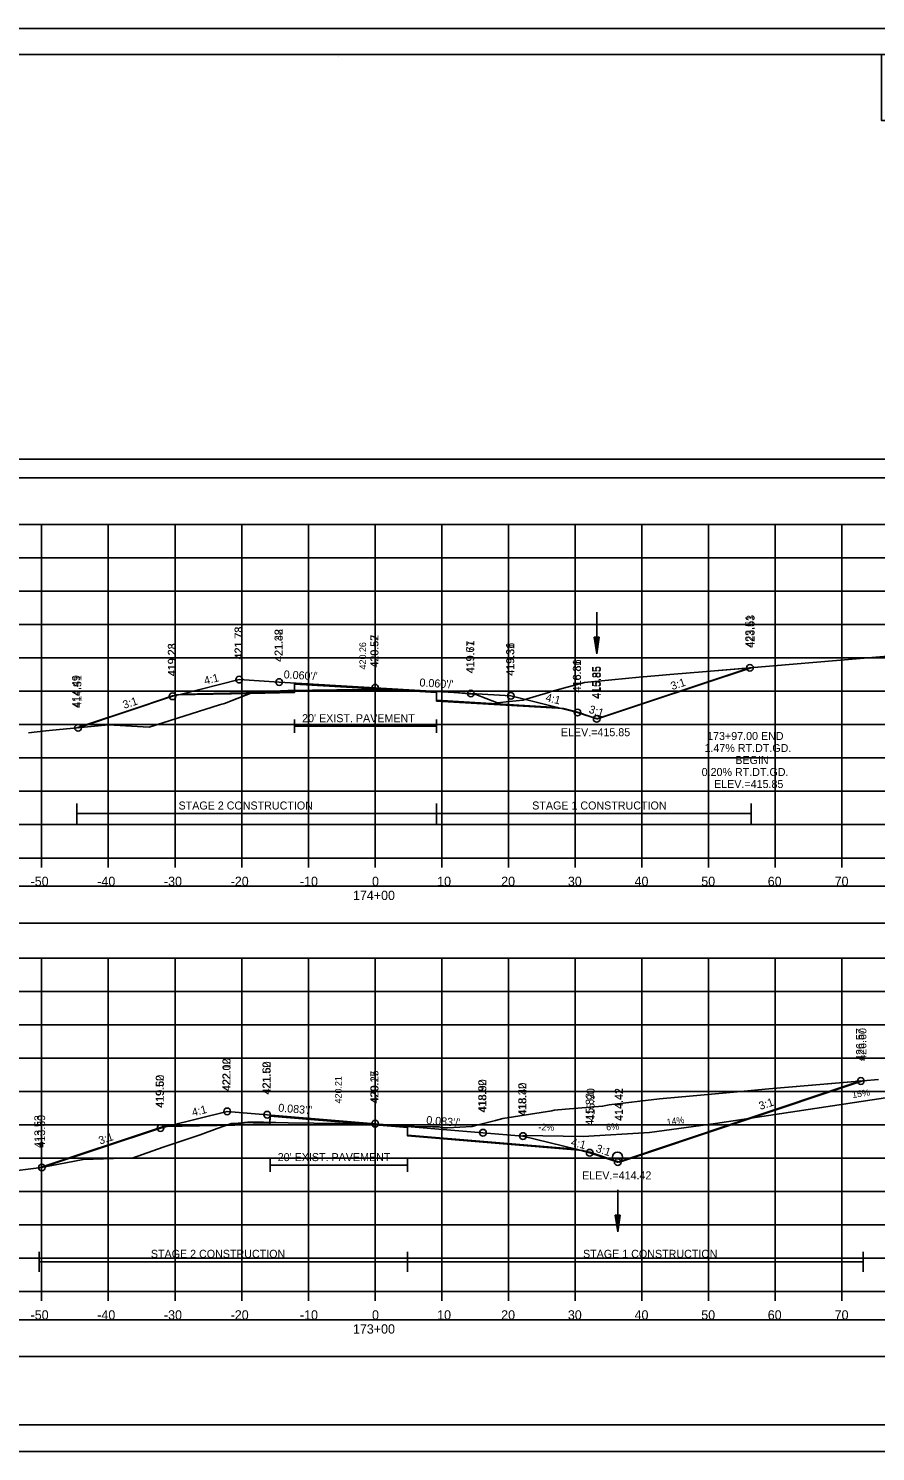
# Model space of a CAD drawing. Extents: x 1376273 to 1384221, y 378927 to 384592.
# Drawn here: x 1378538.7 to 1378665.7, y 381605.2 to 381818.5 of the extents above; entities that cross this region are included whole.
import ezdxf

# ---------------------------------------------------------------- set-up
doc = ezdxf.new("R2010")
doc.units = 0
for name, color, linetype in [('R_Alt Surface', 7, 'Continuous'), ('R_Axis', 7, 'Continuous'), ('R_Axis Annot', 7, 'Continuous'), ('R_Border', 7, 'Continuous'), ('R_Border Notes', 7, 'Continuous'), ('R_Contours', 7, 'Continuous'), ('R_Dimension', 7, 'Continuous'), ('R_Drive', 7, 'Continuous'), ('R_Exist Surface', 7, 'Continuous'), ('R_Fin Surface', 7, 'Continuous'), ('R_Grid', 7, 'Continuous'), ('R_No Plot', 7, 'Continuous'), ('R_Water', 7, 'Continuous'), ('R_Xsect Elev', 7, 'Continuous'), ('R_Xsect Slope', 7, 'Continuous'), ('T_Detection Zones', 7, 'Continuous')]:
    doc.layers.add(name, color=color, linetype=linetype)

msp = doc.modelspace()

# ---------------------------------------------------------------- linework, layer by layer
at = {"layer": 'R_Alt Surface'}
for points in [[(1378561.61, 381718.75), (1378578.54, 381719.09), (1378578.55, 381720.26), (1378590.64, 381719.54), (1378599.86, 381718.99), (1378599.87, 381717.82), (1378618, 381716.75)], [(1378578.55, 381714.93), (1378578.55, 381712.93)], [(1378599.86, 381714.93), (1378599.86, 381712.93)], [(1378578.55, 381713.93), (1378599.86, 381713.93)], [(1378559.76, 381654.03), (1378574.88, 381654.33), (1378574.89, 381655.5), (1378590.64, 381654.19), (1378595.49, 381653.78), (1378595.5, 381652.61), (1378620.81, 381650.51)], [(1378574.89, 381649.13), (1378574.89, 381647.13)], [(1378595.49, 381649.13), (1378595.49, 381647.13)], [(1378574.89, 381648.13), (1378595.49, 381648.13)]]:
    msp.add_lwpolyline(points, dxfattribs=at)
at = {"layer": 'R_Axis'}
for p, q in [((1378440.64, 381694.18), (1378740.64, 381694.18)), ((1378540.64, 381692.78), (1378540.64, 381694.18)), ((1378550.64, 381692.78), (1378550.64, 381694.18)), ((1378560.64, 381692.78), (1378560.64, 381694.18)), ((1378570.64, 381692.78), (1378570.64, 381694.18)), ((1378580.64, 381692.78), (1378580.64, 381694.18)), ((1378590.64, 381692.78), (1378590.64, 381694.18)), ((1378600.64, 381692.78), (1378600.64, 381694.18)), ((1378610.64, 381692.78), (1378610.64, 381694.18)), ((1378620.64, 381692.78), (1378620.64, 381694.18)), ((1378630.64, 381692.78), (1378630.64, 381694.18)), ((1378640.64, 381692.78), (1378640.64, 381694.18)), ((1378650.64, 381692.78), (1378650.64, 381694.18)), ((1378660.64, 381692.78), (1378660.64, 381694.18)), ((1378440.64, 381629.18), (1378740.64, 381629.18)), ((1378540.64, 381627.78), (1378540.64, 381629.18)), ((1378550.64, 381627.78), (1378550.64, 381629.18)), ((1378560.64, 381627.78), (1378560.64, 381629.18)), ((1378570.64, 381627.78), (1378570.64, 381629.18)), ((1378580.64, 381627.78), (1378580.64, 381629.18)), ((1378590.64, 381627.78), (1378590.64, 381629.18)), ((1378600.64, 381627.78), (1378600.64, 381629.18)), ((1378610.64, 381627.78), (1378610.64, 381629.18)), ((1378620.64, 381627.78), (1378620.64, 381629.18)), ((1378630.64, 381627.78), (1378630.64, 381629.18)), ((1378640.64, 381627.78), (1378640.64, 381629.18)), ((1378650.64, 381627.78), (1378650.64, 381629.18)), ((1378660.64, 381627.78), (1378660.64, 381629.18))]:
    msp.add_line(p, q, dxfattribs=at)
at = {"layer": 'R_Axis Annot'}
for points in [[(1378439.67, 381751.17), (1378741.48, 381751.17), (1378741.48, 381753.98), (1378439.67, 381753.98)], [(1378439.67, 381684.43), (1378741.48, 381684.43), (1378741.48, 381689.95), (1378439.67, 381689.95)], [(1378439.67, 381619.44), (1378741.48, 381619.44), (1378741.48, 381624.96), (1378439.67, 381624.96)]]:
    msp.add_lwpolyline(points, close=True, dxfattribs=at)
at = {"layer": 'R_Border'}
for p, q in [((1378432.64, 381814.64), (1378748.82, 381814.64)), ((1378585.16, 381814.38), (1378585.16, 381814.38)), ((1378585.16, 381814.38), (1378585.16, 381814.38)), ((1378748.82, 381609.18), (1378432.64, 381609.18))]:
    msp.add_line(p, q, dxfattribs=at)
at = {"layer": 'R_Contours'}
for points in [[(1378597.56, 381719.17), (1378600.58, 381719.08), (1378600.86, 381719.07), (1378601.92, 381719.02), (1378603.03, 381718.98), (1378603.19, 381718.96), (1378605.75, 381718.69), (1378608.85, 381717.49), (1378609.01, 381717.42), (1378610.74, 381717.62), (1378612.85, 381717.85), (1378612.97, 381717.88), (1378616.63, 381719.01), (1378617.03, 381719.13), (1378622.04, 381720.51), (1378630.22, 381721.27), (1378633.18, 381721.54), (1378634.83, 381721.7), (1378640.36, 381722.14), (1378647.04, 381722.71), (1378631.51, 381717.54), (1378624.01, 381715.04), (1378623.06, 381715.35), (1378621, 381716.04), (1378618.87, 381716.57), (1378599.87, 381717.7), (1378599.86, 381719.04)], [(1378593.19, 381654.06), (1378596.49, 381653.92), (1378599.25, 381653.89), (1378599.52, 381653.88), (1378599.79, 381653.88), (1378600.21, 381653.89), (1378600.84, 381653.74), (1378601.52, 381653.73), (1378605.18, 381653.93), (1378605.7, 381654.06), (1378608.72, 381654.82), (1378609.78, 381655.11), (1378617.16, 381656.3), (1378617.48, 381656.36), (1378619.21, 381656.55), (1378624.76, 381656.97), (1378625.76, 381657.17), (1378633.3, 381658.08), (1378638.33, 381658.55), (1378644.94, 381659.14), (1378649.7, 381659.57), (1378663.81, 381660.78), (1378663.8, 381660.78), (1378645.23, 381654.59), (1378627.27, 381648.6), (1378622.82, 381650.09), (1378622.59, 381650.14), (1378621.81, 381650.34), (1378595.5, 381652.53), (1378595.49, 381653.86)]]:
    msp.add_lwpolyline(points, close=True, dxfattribs=at)
at = {"layer": 'R_Dimension'}
for p, q in [((1378545.9, 381699.35), (1378545.9, 381702.35)), ((1378599.86, 381699.35), (1378599.86, 381702.35)), ((1378647.04, 381699.35), (1378647.04, 381702.35)), ((1378545.9, 381700.85), (1378647.04, 381700.85)), ((1378540.25, 381632.14), (1378540.25, 381635.14)), ((1378540.25, 381633.64), (1378663.81, 381633.64)), ((1378595.49, 381632.14), (1378595.49, 381635.14)), ((1378663.81, 381632.14), (1378663.81, 381635.14))]:
    msp.add_line(p, q, dxfattribs=at)
at = {"layer": 'R_Drive'}
for p, q in [((1378641.7, 381654.4), (1378718.11, 381665.91)), ((1378612.82, 381652.59), (1378621.82, 381652.41)), ((1378621.82, 381652.41), (1378631.8, 381653.01)), ((1378631.8, 381653.01), (1378641.7, 381654.4))]:
    msp.add_line(p, q, dxfattribs=at)
at = {"layer": 'R_Exist Surface'}
for points in [[(1378538.66, 381712.93), (1378541.27, 381713.23), (1378541.76, 381713.28), (1378550.67, 381714.13), (1378554.12, 381713.96), (1378556.75, 381713.81), (1378567.33, 381717.12), (1378567.67, 381717.23), (1378567.87, 381717.28), (1378568.07, 381717.36), (1378572.41, 381719.05), (1378574.77, 381719.18), (1378575.19, 381719.21), (1378575.35, 381719.21), (1378577.55, 381719.3), (1378588.61, 381719.44), (1378588.99, 381719.45), (1378600.58, 381719.08), (1378600.86, 381719.07), (1378601.92, 381719.02), (1378603.03, 381718.98), (1378603.19, 381718.96), (1378605.75, 381718.69), (1378608.85, 381717.49), (1378609.01, 381717.42), (1378610.74, 381717.62), (1378612.85, 381717.85), (1378612.97, 381717.88), (1378616.63, 381719.01), (1378617.03, 381719.13), (1378622.04, 381720.51), (1378630.22, 381721.27), (1378633.18, 381721.54), (1378634.83, 381721.7), (1378640.36, 381722.14), (1378669.87, 381724.66)], [(1378537, 381647.31), (1378540.63, 381647.76), (1378546.89, 381648.96), (1378551.44, 381649.11), (1378554.2, 381649.17), (1378558.88, 381650.84), (1378564.43, 381652.7), (1378566.97, 381653.62), (1378569.1, 381654.38), (1378570.11, 381654.42), (1378571.55, 381654.58), (1378573.08, 381654.57), (1378573.89, 381654.57), (1378577.6, 381654.5), (1378585.32, 381654.39), (1378588.99, 381654.23), (1378596.49, 381653.92), (1378599.25, 381653.89), (1378599.52, 381653.88), (1378599.79, 381653.88), (1378600.21, 381653.89), (1378600.84, 381653.74), (1378601.52, 381653.73), (1378605.18, 381653.93), (1378605.7, 381654.06), (1378608.72, 381654.82), (1378609.78, 381655.11), (1378617.16, 381656.3), (1378617.48, 381656.36), (1378619.21, 381656.55), (1378624.76, 381656.97), (1378625.76, 381657.17), (1378633.3, 381658.08), (1378638.33, 381658.55), (1378644.94, 381659.14), (1378649.7, 381659.57), (1378666.12, 381660.98)]]:
    msp.add_lwpolyline(points, dxfattribs=at)
at = {"layer": 'R_Fin Surface'}
for points in [[(1378546.1, 381713.69), (1378560.27, 381718.42), (1378561.61, 381718.75), (1378570.27, 381720.92), (1378576.27, 381720.56), (1378590.64, 381719.71), (1378605, 381718.85), (1378611, 381718.49), (1378618, 381716.75), (1378621, 381715.99), (1378623.87, 381715.04), (1378646.85, 381722.7)], [(1378540.66, 381647.77), (1378558.46, 381653.7), (1378559.76, 381654.03), (1378568.46, 381656.2), (1378574.46, 381655.7), (1378590.64, 381654.35), (1378606.82, 381653), (1378612.82, 381652.5), (1378620.81, 381650.51), (1378622.82, 381650), (1378627.02, 381648.6), (1378644.93, 381654.58), (1378663.47, 381660.75)]]:
    msp.add_lwpolyline(points, dxfattribs=at)
at = {"layer": 'R_Grid'}
for p, q in [((1378440.64, 381744.18), (1378740.64, 381744.18)), ((1378540.64, 381694.18), (1378540.64, 381744.18)), ((1378550.64, 381694.18), (1378550.64, 381744.18)), ((1378560.64, 381694.18), (1378560.64, 381744.18)), ((1378570.64, 381694.18), (1378570.64, 381744.18)), ((1378580.64, 381694.18), (1378580.64, 381744.18)), ((1378590.64, 381694.18), (1378590.64, 381744.18)), ((1378600.64, 381694.18), (1378600.64, 381744.18)), ((1378610.64, 381694.18), (1378610.64, 381744.18)), ((1378620.64, 381694.18), (1378620.64, 381744.18)), ((1378630.64, 381694.18), (1378630.64, 381744.18)), ((1378640.64, 381694.18), (1378640.64, 381744.18)), ((1378650.64, 381694.18), (1378650.64, 381744.18)), ((1378660.64, 381694.18), (1378660.64, 381744.18)), ((1378440.64, 381739.18), (1378740.64, 381739.18)), ((1378440.64, 381734.18), (1378740.64, 381734.18)), ((1378440.64, 381729.18), (1378740.64, 381729.18)), ((1378440.64, 381724.18), (1378740.64, 381724.18)), ((1378440.64, 381719.18), (1378740.64, 381719.18)), ((1378440.64, 381714.18), (1378740.64, 381714.18)), ((1378440.64, 381709.18), (1378740.64, 381709.18)), ((1378440.64, 381704.18), (1378740.64, 381704.18)), ((1378440.64, 381699.18), (1378740.64, 381699.18)), ((1378440.64, 381694.18), (1378740.64, 381694.18)), ((1378440.64, 381679.18), (1378740.64, 381679.18)), ((1378540.64, 381629.18), (1378540.64, 381679.18)), ((1378550.64, 381629.18), (1378550.64, 381679.18)), ((1378560.64, 381629.18), (1378560.64, 381679.18)), ((1378570.64, 381629.18), (1378570.64, 381679.18)), ((1378580.64, 381629.18), (1378580.64, 381679.18)), ((1378590.64, 381629.18), (1378590.64, 381679.18)), ((1378600.64, 381629.18), (1378600.64, 381679.18)), ((1378610.64, 381629.18), (1378610.64, 381679.18)), ((1378620.64, 381629.18), (1378620.64, 381679.18)), ((1378630.64, 381629.18), (1378630.64, 381679.18)), ((1378640.64, 381629.18), (1378640.64, 381679.18)), ((1378650.64, 381629.18), (1378650.64, 381679.18)), ((1378660.64, 381629.18), (1378660.64, 381679.18)), ((1378440.64, 381674.18), (1378740.64, 381674.18)), ((1378440.64, 381669.18), (1378740.64, 381669.18)), ((1378440.64, 381664.18), (1378740.64, 381664.18)), ((1378440.64, 381659.18), (1378740.64, 381659.18)), ((1378440.64, 381654.18), (1378740.64, 381654.18)), ((1378440.64, 381649.18), (1378740.64, 381649.18)), ((1378440.64, 381644.18), (1378740.64, 381644.18)), ((1378440.64, 381639.18), (1378740.64, 381639.18)), ((1378440.64, 381634.18), (1378740.64, 381634.18)), ((1378440.64, 381629.18), (1378740.64, 381629.18))]:
    msp.add_line(p, q, dxfattribs=at)
at = {"layer": 'R_No Plot'}
for p, q in [((1378420.24, 381818.54), (1378753.57, 381818.54)), ((1378420.24, 381605.21), (1378753.57, 381605.21))]:
    msp.add_line(p, q, dxfattribs=at)
for points in [[(1378420.23, 381818.54), (1378753.57, 381818.54), (1378753.57, 381605.2), (1378420.23, 381605.2)], [(1378666.56, 381814.64), (1378666.56, 381804.76), (1378702.29, 381804.76), (1378702.29, 381801.84), (1378725.49, 381801.84), (1378725.49, 381777.51), (1378748.82, 381777.51), (1378748.82, 381609.18), (1378432.64, 381609.18), (1378432.64, 381814.64)]]:
    msp.add_lwpolyline(points, close=True, dxfattribs=at)
for points in [[(1378560.89, 381718.62), (1378578.54, 381718.97), (1378578.55, 381720.31), (1378590.64, 381719.59), (1378599.86, 381719.04), (1378599.87, 381717.7), (1378618.87, 381716.57)], [(1378559.04, 381653.93), (1378574.88, 381654.25), (1378574.89, 381655.58), (1378590.64, 381654.27), (1378595.49, 381653.86), (1378595.5, 381652.53), (1378621.81, 381650.34)]]:
    msp.add_lwpolyline(points, dxfattribs=at)
for centre in [(1378646.85, 381722.7), (1378646.85, 381722.7), (1378570.27, 381720.92), (1378576.27, 381720.56), (1378560.27, 381718.42), (1378590.64, 381719.71), (1378605, 381718.85), (1378611, 381718.49), (1378621, 381715.99), (1378623.87, 381715.04), (1378623.87, 381715.04), (1378623.87, 381715.04), (1378623.87, 381715.04), (1378546.1, 381713.69), (1378663.47, 381660.75), (1378568.46, 381656.2), (1378574.46, 381655.7), (1378590.64, 381654.35), (1378558.46, 381653.7), (1378606.82, 381653), (1378612.82, 381652.5), (1378622.82, 381650), (1378540.66, 381647.77), (1378627.02, 381648.6), (1378627.02, 381648.6)]:
    msp.add_circle(centre, 0.5, dxfattribs=at)
at = {"layer": 'R_Water'}
for p, q in [((1378623.87, 381731.02), (1378623.87, 381724.77)), ((1378623.5, 381727.27), (1378623.87, 381724.77)), ((1378624.25, 381727.27), (1378623.5, 381727.27)), ((1378623.56, 381727.27), (1378623.87, 381725.19)), ((1378623.62, 381727.27), (1378623.87, 381725.62)), ((1378623.69, 381727.27), (1378623.87, 381726.03)), ((1378623.75, 381727.27), (1378623.87, 381726.46)), ((1378623.81, 381727.27), (1378623.87, 381726.87)), ((1378624.25, 381727.27), (1378623.87, 381724.77)), ((1378623.99, 381727.27), (1378623.87, 381726.46)), ((1378624.12, 381727.27), (1378623.87, 381725.62)), ((1378624.18, 381727.27), (1378623.87, 381725.19)), ((1378624.06, 381727.27), (1378623.87, 381726.03)), ((1378623.93, 381727.27), (1378623.87, 381726.87)), ((1378627.02, 381644.41), (1378627.02, 381638.16)), ((1378626.64, 381640.66), (1378627.02, 381638.16)), ((1378627.39, 381640.66), (1378626.64, 381640.66)), ((1378626.7, 381640.66), (1378627.02, 381638.58)), ((1378626.77, 381640.66), (1378627.02, 381639.01)), ((1378626.83, 381640.66), (1378627.02, 381639.43)), ((1378626.89, 381640.66), (1378627.02, 381639.85)), ((1378626.96, 381640.66), (1378627.02, 381640.27)), ((1378627.39, 381640.66), (1378627.02, 381638.16)), ((1378627.14, 381640.66), (1378627.02, 381639.85)), ((1378627.27, 381640.66), (1378627.02, 381639.01)), ((1378627.33, 381640.66), (1378627.02, 381638.58)), ((1378627.2, 381640.66), (1378627.02, 381639.43)), ((1378627.08, 381640.66), (1378627.02, 381640.27))]:
    msp.add_line(p, q, dxfattribs=at)
msp.add_circle((1378626.99, 381649.35), 0.75, dxfattribs=at)
at = {"layer": 'T_Detection Zones'}
for points in [[(1378545.9, 381713.68), (1378550.67, 381714.13), (1378554.12, 381713.96), (1378556.75, 381713.81), (1378567.33, 381717.12), (1378567.67, 381717.23), (1378567.87, 381717.28), (1378568.07, 381717.36), (1378571.86, 381718.84), (1378560.89, 381718.62), (1378560.74, 381718.58), (1378560.27, 381718.47), (1378556.03, 381717.05), (1378545.9, 381713.68)], [(1378571.86, 381718.84), (1378572.41, 381719.05), (1378574.77, 381719.18), (1378575.19, 381719.21), (1378575.35, 381719.21), (1378577.55, 381719.3), (1378578.55, 381719.31), (1378578.54, 381718.97)], [(1378578.55, 381719.31), (1378588.61, 381719.44), (1378588.99, 381719.45), (1378597.56, 381719.17), (1378590.64, 381719.59), (1378578.55, 381720.31)], [(1378568.38, 381654.12), (1378569.1, 381654.38), (1378570.11, 381654.42), (1378571.55, 381654.58), (1378573.08, 381654.57), (1378573.89, 381654.57), (1378574.88, 381654.55), (1378574.88, 381654.25)], [(1378574.88, 381654.55), (1378577.6, 381654.5), (1378585.32, 381654.39), (1378588.99, 381654.23), (1378593.19, 381654.06), (1378590.64, 381654.27), (1378574.89, 381655.58)], [(1378540.25, 381647.72), (1378540.63, 381647.76), (1378546.89, 381648.96), (1378551.44, 381649.11), (1378554.2, 381649.17), (1378558.88, 381650.84), (1378564.43, 381652.7), (1378566.97, 381653.62), (1378568.38, 381654.12), (1378559.04, 381653.93), (1378558.63, 381653.83), (1378558.46, 381653.78)]]:
    msp.add_lwpolyline(points, close=True, dxfattribs=at)

# ---------------------------------------------------------------- texts
at = {"layer": 'R_Alt Surface'}
for p in [(1378579.7, 381714.54), (1378576.04, 381648.74)]:
    msp.add_text("20' EXIST. PAVEMENT", height=1.2, dxfattribs=at).set_placement(p)
at = {"layer": 'R_Axis Annot'}
for s, p in [('-50', (1378538.98, 381689.98)), ('-40', (1378548.98, 381689.98)), ('-30', (1378558.98, 381689.98)), ('-20', (1378568.98, 381689.98)), ('-10', (1378579.37, 381689.98)), ('0', (1378590.18, 381689.98)), ('10', (1378599.95, 381689.98)), ('20', (1378609.55, 381689.98)), ('30', (1378619.55, 381689.98)), ('40', (1378629.55, 381689.98)), ('50', (1378639.55, 381689.98)), ('60', (1378649.52, 381689.98)), ('70', (1378659.55, 381689.98)), ('174+00', (1378587.32, 381687.88)), ('-50', (1378538.98, 381624.98)), ('-40', (1378548.98, 381624.98)), ('-30', (1378558.98, 381624.98)), ('-20', (1378568.98, 381624.98)), ('-10', (1378579.37, 381624.98)), ('0', (1378590.18, 381624.98)), ('10', (1378599.95, 381624.98)), ('20', (1378609.55, 381624.98)), ('30', (1378619.55, 381624.98)), ('40', (1378629.55, 381624.98)), ('50', (1378639.55, 381624.98)), ('60', (1378649.52, 381624.98)), ('70', (1378659.55, 381624.98)), ('173+00', (1378587.32, 381622.88))]:
    msp.add_text(s, height=1.4, dxfattribs=at).set_placement(p)
at = {"layer": 'R_Border Notes'}
for s, p in [('ELEV.=415.85', (1378618.5, 381712.44)), ('ELEV.=414.42', (1378621.68, 381646))]:
    msp.add_text(s, height=1.2, dxfattribs=at).set_placement(p)
at = {"layer": 'R_Dimension'}
for s, p in [('STAGE 2 CONSTRUCTION', (1378561.17, 381701.45)), ('STAGE 1 CONSTRUCTION', (1378614.2, 381701.45)), ('STAGE 2 CONSTRUCTION', (1378557.02, 381634.24)), ('STAGE 1 CONSTRUCTION', (1378621.82, 381634.24))]:
    msp.add_text(s, height=1.2, dxfattribs=at).set_placement(p)
at = {"layer": 'R_Drive'}
for s, rotation, p in [('15%', 8.531, (1378662.24, 381658.18)), ('14%', 8.0114, (1378634.42, 381654.07)), ('-2%', 358.8634, (1378615.12, 381653.35)), ('6%', 3.4374, (1378625.32, 381653.34))]:
    msp.add_text(s, height=1, rotation=rotation, dxfattribs=at).set_placement(p)
at = {"layer": 'R_No Plot'}
for s, p in [('423.53', (1378647.54, 381725.71)), ('421.78', (1378570.77, 381723.97)), ('421.42', (1378576.77, 381723.61)), ('420.57', (1378591.14, 381722.75)), ('419.28', (1378560.77, 381721.47)), ('419.71', (1378605.5, 381721.9)), ('419.36', (1378611.5, 381721.54)), ('416.86', (1378621.5, 381719.04)), ('415.85', (1378624.51, 381718.04)), ('414.49', (1378546.4, 381716.68)), ('426.60', (1378664.31, 381663.78)), ('422.10', (1378568.96, 381659.28)), ('421.60', (1378574.96, 381658.78)), ('419.60', (1378558.96, 381656.78)), ('420.25', (1378591.14, 381657.44)), ('418.90', (1378607.32, 381656.09)), ('418.40', (1378613.32, 381655.59)), ('415.90', (1378623.56, 381654.77)), ('414.42', (1378627.77, 381654.77)), ('413.53', (1378540.75, 381650.72))]:
    msp.add_text(s, height=1.2, rotation=90, dxfattribs=at).set_placement(p)
at = {"layer": 'R_Xsect Elev'}
for s, height, rotation, p in [('423.51', 1.2, 90, (1378647.35, 381725.7)), ('423.51', 1.2, 90, (1378647.35, 381725.7)), ('421.73', 1.2, 90, (1378570.77, 381723.92)), ('421.38', 1.2, 90, (1378576.77, 381723.56)), ('420.52', 1.2, 90, (1378591.14, 381722.71)), ('419.23', 1.2, 90, (1378560.77, 381721.42)), ('420.26', 1, 90, (1378589.29, 381722.45)), ('419.67', 1.2, 90, (1378605.5, 381721.85)), ('419.31', 1.2, 90, (1378611.5, 381721.49)), ('416.81', 1.2, 90, (1378621.5, 381718.99)), ('415.85', 1.2, 90, (1378624.37, 381718.04)), ('415.85', 1.2, 90, (1378624.37, 381718.04)), ('414.51', 1.2, 90, (1378546.6, 381716.69)), ('173+97.00 END', 1.2, 360, (1378640.43, 381711.87)), ('1.47% RT.DT.GD.', 1.2, 360, (1378640.04, 381710.07)), ('BEGIN', 1.2, 360, (1378644.66, 381708.27)), ('0.20% RT.DT.GD.', 1.2, 360, (1378639.61, 381706.47)), ('ELEV.=415.85', 1.2, 360, (1378641.47, 381704.67)), ('426.57', 1.2, 90, (1378663.97, 381663.75)), ('422.02', 1.2, 90, (1378568.96, 381659.2)), ('421.52', 1.2, 90, (1378574.96, 381658.7)), ('419.52', 1.2, 90, (1378558.96, 381656.7)), ('420.21', 1, 90, (1378585.62, 381657.39)), ('420.17', 1.2, 90, (1378591.14, 381657.35)), ('418.82', 1.2, 90, (1378607.32, 381656)), ('418.32', 1.2, 90, (1378613.32, 381655.5)), ('415.82', 1.2, 90, (1378623.42, 381654.05)), ('414.42', 1.2, 90, (1378627.83, 381654.77)), ('413.59', 1.2, 90, (1378541.16, 381650.77))]:
    msp.add_text(s, height=height, rotation=rotation, dxfattribs=at).set_placement(p)
at = {"layer": 'R_Xsect Slope'}
for s, rotation, p in [('4:1', 14.0362, (1378565.15, 381720.15)), ("0.060'/'", 356.5936, (1378576.91, 381721.12)), ("0.060'/'", 356.5936, (1378597.27, 381719.91)), ('3:1', 18.4349, (1378635.2, 381719.34)), ('4:1', 345.9638, (1378616.12, 381717.73)), ('3:1', 18.4349, (1378553.03, 381716.53)), ('3:1', 341.5651, (1378622.59, 381715.99)), ('4:1', 14.0362, (1378563.33, 381655.44)), ("0.083'/'", 355.2364, (1378576.09, 381656.17)), ('3:1', 18.4349, (1378648.41, 381656.4)), ("0.083'/'", 355.2364, (1378598.28, 381654.32)), ('3:1', 18.4349, (1378549.4, 381651.21)), ('4:1', 345.9638, (1378619.92, 381651.07)), ('3:1', 341.5651, (1378623.64, 381650.16))]:
    msp.add_text(s, height=1.2, rotation=rotation, dxfattribs=at).set_placement(p)

doc.saveas('drawing.dxf')
